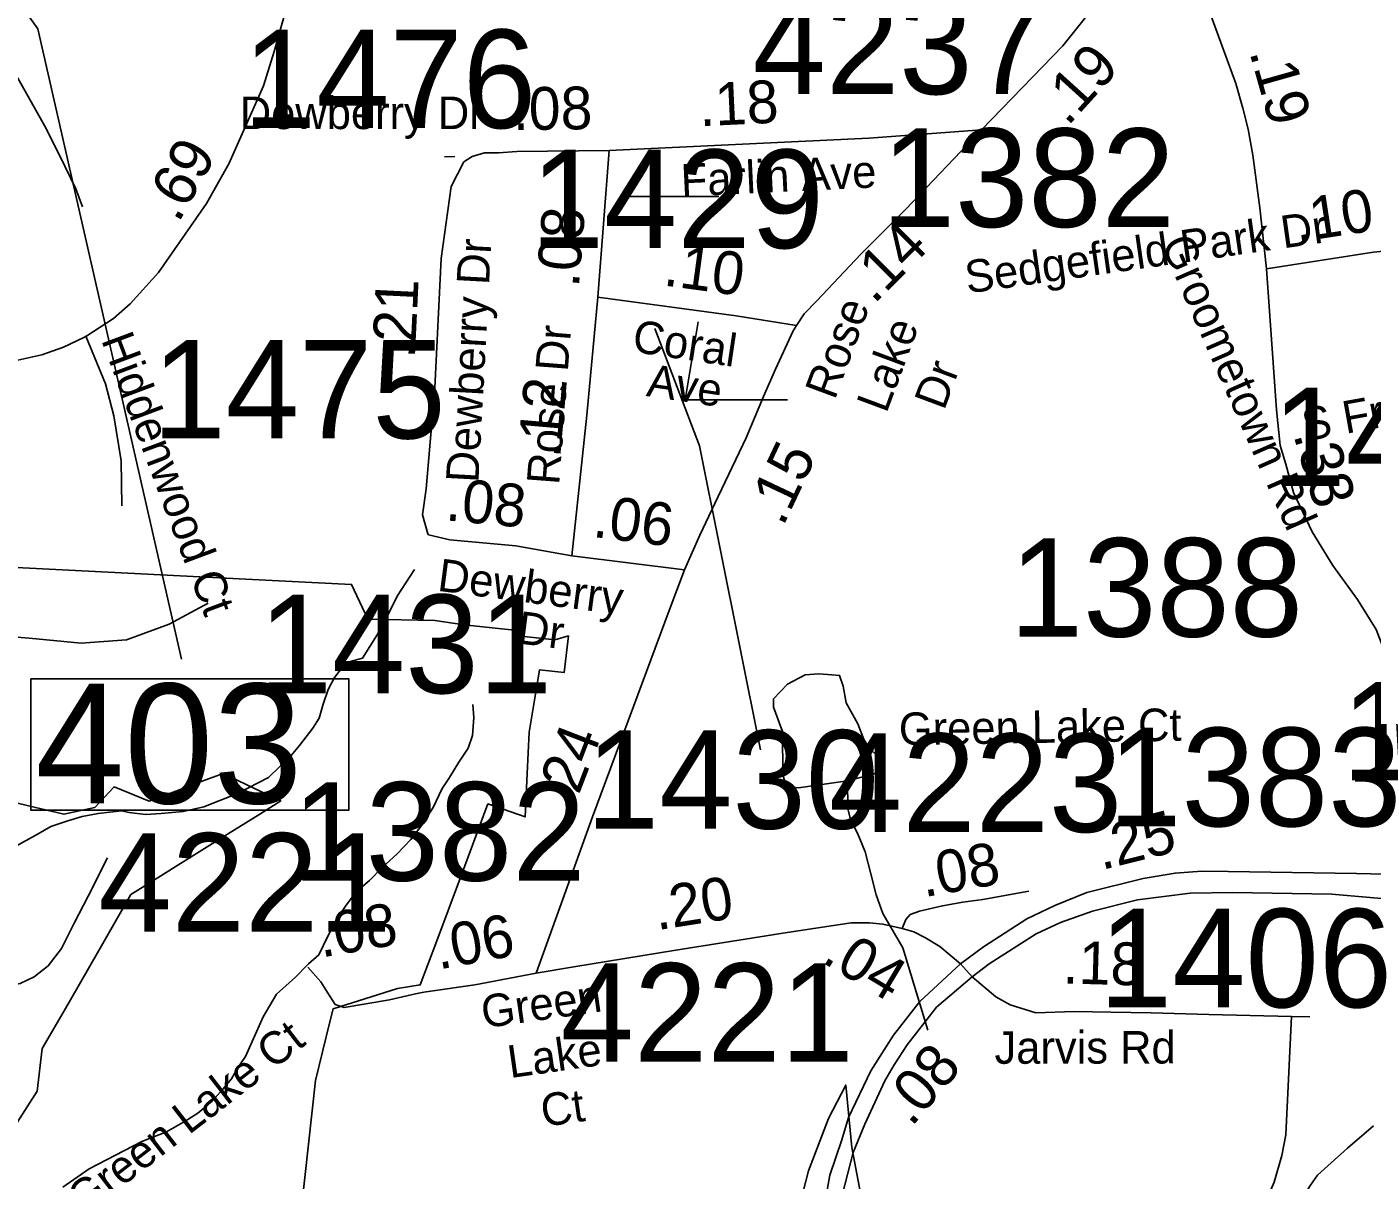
# Model space of a CAD drawing. Extents: x 1662474 to 1856135, y 779280 to 917889.
# Drawn here: x 1740276 to 1744207, y 819301 to 822671 of the extents above; entities that cross this region are included whole.
import ezdxf

# ---------------------------------------------------------------- set-up
doc = ezdxf.new("R2010")
doc.units = 0
for name, color, linetype in [('Cogo Default Point CELL', 7, 'Continuous'), ('Exist Boundary Political City Limit New', 7, 'Continuous'), ('Exist Boundary Political City Limit New Hole', 7, 'Continuous'), ('Exist Hydrographic Misc Water Feature', 7, 'Continuous'), ('Exist Hydrographic Pond Under 1500 Sq Ft', 7, 'Continuous'), ('Exist Road Non-System Type 51', 7, 'Continuous'), ('Exist Road Non-System Type 51 Label', 7, 'Continuous'), ('Exist Road Primary Interstate Ramp 1 Lane Attributed', 7, 'Continuous'), ('Exist Road Primary Interstate Service Attributed', 7, 'Continuous'), ('Exist Road Secondary Mileage Tenths English Label', 7, 'Continuous'), ('Exist Road Secondary Structure Standard Bridge Number Label', 7, 'Continuous'), ('Exist Road Secondary Type 41 Attributed', 7, 'Continuous'), ('Exist Road Secondary Type 51 Attributed', 7, 'Continuous'), ('Exist Road Secondary Type 51 Divided Attributed', 7, 'Continuous'), ('Exist Road Secondary Type 51 Label', 7, 'Continuous'), ('Map Preparation Boundary City Limit Buffer Line', 7, 'Continuous'), ('Prop DGN Element Guardrail', 7, 'Continuous')]:
    doc.layers.add(name, color=color, linetype=linetype)

msp = doc.modelspace()

# ---------------------------------------------------------------- linework, layer by layer
at = {"layer": 'Cogo Default Point CELL'}
msp.add_lwpolyline([(1742110.9, 821790.2), (1742241.6, 821446.4), (1742419.8, 820558.7)], dxfattribs=at)
at = {"layer": 'Exist Boundary Political City Limit New'}
for points in [[(1740014.4, 821103.2), (1740838.6, 821061.3)], [(1740838.6, 821061.3), (1741225, 821041.6), (1741272.1, 820940.2), (1741468.6, 820936.1), (1741553.9, 820923.3), (1741663.2, 820911.8), (1741730.4, 820904.6)], [(1741730.4, 820904.6), (1741728.8, 820889.3), (1741819.2, 820879.9), (1741858.4, 820891.2), (1741845.9, 820783.8), (1741774.4, 820792.1), (1741760.6, 820709.2), (1741743.8, 820609.8), (1741738, 820489.5), (1741731.9, 820362.4), (1741623.2, 820400.2), (1741542.9, 820185), (1741473.8, 820000), (1741425.8, 819871.3), (1741359.4, 819860.4), (1741171, 819800.8), (1741160.8, 819759.2), (1741119.6, 819591.5), (1741078.8, 819219.2)], [(1742526.6, 819199.4), (1742559.9, 819327.9), (1742618.4, 819480.3), (1742669.2, 819578.2), (1742687.2, 819395.9), (1742731.2, 819160.4)]]:
    msp.add_lwpolyline(points, dxfattribs=at)
at = {"layer": 'Exist Boundary Political City Limit New Hole'}
msp.add_lwpolyline([(1740233.8, 819447.6), (1740306, 819561), (1740321.1, 819684.9), (1740384.6, 819795.2), (1740425.8, 819866.8), (1740490.4, 819979), (1740580.2, 820135.2), (1740641.1, 820173.2), (1740717.5, 820221.1), (1740842.1, 820298.9), (1740956.4, 820370.3), (1741018.1, 820408.9), (1740959.6, 820436.8), (1740849.2, 820489.5), (1740777.9, 820462.6), (1740711.2, 820437.4), (1740633.4, 820408.1), (1740531.1, 820450.4), (1740474.4, 820390.1), (1740384.1, 820370.1), (1740280.5, 820395), (1740103, 820437.6)], dxfattribs=at)
at = {"layer": 'Exist Hydrographic Misc Water Feature'}
for points in [[(1739707.2, 823524.3), (1739706.8, 823494.8), (1739726.3, 823432.8), (1739739.8, 823390.7), (1739855, 823123.3), (1739876.8, 823078.5), (1739902.4, 823026.4), (1739977, 822882.1), (1739994.7, 822848.1), (1740016.2, 822811.5), (1740034, 822781.6), (1740059.5, 822743.3), (1740083.3, 822714.9), (1740108.9, 822684.8), (1740132.9, 822666.4), (1740192.3, 822599.5), (1740236, 822541.2), (1740249.8, 822521.2), (1740332.2, 822374.2), (1740387.1, 822264), (1740418.7, 822197.7), (1740438.2, 822145.6)], [(1741408.9, 821085.1), (1741358.5, 821007.5), (1741323.8, 820937.8), (1741299.4, 820894), (1741257, 820826.3)], [(1740237, 820273.1), (1740309.4, 820312.6), (1740345.7, 820334), (1740396, 820351), (1740438, 820363.3), (1740484.3, 820372.2), (1740552.4, 820379.9), (1740574.6, 820375.3), (1740622.3, 820369.4), (1740668.5, 820372.6), (1740732.5, 820377.8), (1740792.9, 820391.4), (1740891.2, 820430.4), (1740981.8, 820477.8), (1741048.6, 820541.2), (1741073, 820571.1), (1741111.4, 820622), (1741129.8, 820650.4), (1741142.1, 820691.9), (1741156.7, 820734.3), (1741175.2, 820770.1), (1741195.5, 820796), (1741209.6, 820813.7), (1741257, 820826.3)], [(1742673.8, 820467.7), (1742675.3, 820386.9), (1742683.3, 820354.9), (1742703.2, 820314.8), (1742726, 820259.9), (1742742.6, 820195.9), (1742758, 820134.7), (1742777.8, 820079.4)], [(1742908.9, 819738.6), (1742835.9, 819979.6), (1742777.8, 820079.4)]]:
    msp.add_lwpolyline(points, dxfattribs=at)
at = {"layer": 'Exist Hydrographic Pond Under 1500 Sq Ft'}
msp.add_lwpolyline([(1742673.8, 820467.7), (1742531.1, 820446.7), (1742496.2, 820451.3), (1742485.5, 820484.6), (1742484, 820612), (1742458.2, 820683.3), (1742458.2, 820707.5), (1742499.2, 820750), (1742550.8, 820777.3), (1742590.2, 820780.3), (1742628.1, 820777.3), (1742650.9, 820775.8), (1742661.5, 820743.9), (1742670.6, 820695.4), (1742704, 820634.7), (1742728.3, 820571.1), (1742755.6, 820545.3), (1742775.3, 820524.1), (1742775.3, 820508.9), (1742769.2, 820495.2), (1742746.5, 820486.1), (1742711.6, 820477), (1742675.2, 820467.9)], dxfattribs=at)
at = {"layer": 'Exist Road Non-System Type 51'}
msp.add_line((1741526.8, 822292.9), (1741496.4, 822291.9), dxfattribs=at)
for points in [[(1740448.2, 821767.2), (1740506.2, 821628.4), (1740530.1, 821534.4), (1740551.4, 821403.2), (1740553.5, 821271.2)], [(1739509.4, 820880.4), (1739668, 820920.2), (1739750.4, 820929.8), (1740052.2, 820904.5), (1740282.4, 820884.9), (1740435.1, 820869.6), (1740567.1, 820880.1), (1740692.1, 820925.2), (1740806.2, 820986.7)], [(1740380.9, 819280.4), (1740458.2, 819333.7), (1740611.8, 819413.8), (1740684, 819441.4), (1740738.9, 819473.1), (1740775.4, 819496.2), (1740818.6, 819532.7), (1740848.2, 819566.8), (1740874.2, 819596.4), (1740891.4, 819627.7), (1740914.9, 819662), (1740966.4, 819777.5), (1741005.8, 819843.7), (1741061.1, 819893.8), (1741095.6, 819929.2), (1741098.6, 819932.4), (1741128.9, 819959.4), (1741156.1, 820015.1), (1741179, 820058.4), (1741207.4, 820101.7), (1741238.6, 820143.4), (1741277.6, 820176.2), (1741315.4, 820215.1), (1741357.4, 820252.9), (1741398.1, 820296.2), (1741430.4, 820338.2), (1741462.9, 820389.6), (1741490, 820445), (1741511.5, 820477.2), (1741538.5, 820521.9), (1741565.6, 820562.9), (1741577.9, 820600.4), (1741581.9, 820653.1), (1741579.2, 820690.7)], [(1739897.1, 819976.6), (1739914.5, 819968.4), (1739934.4, 819958.9), (1740011.4, 819923), (1740088.1, 819889.2), (1740158.5, 819867.5), (1740213.1, 819866.1), (1740256.2, 819875.6), (1740296.9, 819894.8), (1740338.4, 819926.5), (1740377.6, 819977.4), (1740414.4, 820051.4), (1740455.6, 820130.5), (1740512, 820242.8)]]:
    msp.add_lwpolyline(points, dxfattribs=at)
at = {"layer": 'Exist Road Primary Interstate Ramp 1 Lane Attributed'}
msp.add_lwpolyline([(1744211.6, 819459.5), (1744135.4, 819393.9), (1744078.1, 819342.6), (1744047.7, 819315.4), (1744027.1, 819285.9), (1743987.5, 819222.7), (1743955.6, 819164.8), (1743928.4, 819111.7), (1743845.8, 818973.5), (1743771.1, 818861.9), (1743654.2, 818715.5), (1743464.6, 818504.7)], dxfattribs=at)
at = {"layer": 'Exist Road Primary Interstate Service Attributed'}
msp.add_lwpolyline([(1743972, 819779.1), (1743955.5, 819433.2), (1743943.8, 819372.1), (1743920.8, 819294.1), (1743871.5, 819180.2), (1743815.4, 819066.8), (1743766.4, 818974.1), (1743672.5, 818847.7), (1743581.6, 818741.5), (1743502.1, 818661.8), (1743344.8, 818523), (1743147.3, 818326.6), (1743038.6, 818237.2), (1742994.9, 818208.3), (1742925.5, 818170.5), (1742904.9, 818162.8), (1742882, 818156), (1742832.4, 818143.3), (1742778.5, 818140.1), (1742736.7, 818143.3), (1742605.2, 818182.9), (1742547.4, 818198.8)], dxfattribs=at)
at = {"layer": 'Exist Road Secondary Structure Standard Bridge Number Label'}
msp.add_lwpolyline([(1739760.1, 823434.9), (1740308.1, 822665.3), (1740727.9, 820823)], dxfattribs=at)
msp.add_lwpolyline([(1740287.8, 820765.9), (1741216.8, 820765.9), (1741216.8, 820381.8), (1740287.8, 820381.8)], close=True, dxfattribs=at)
at = {"layer": 'Exist Road Secondary Type 41 Attributed'}
msp.add_lwpolyline([(1741436, 819849.9), (1741411.6, 819845), (1741335.7, 819827.9), (1741202.9, 819804.9), (1741176.6, 819813.7), (1741154.2, 819848.6), (1741134.7, 819880.5), (1741097.5, 819923)], dxfattribs=at)
at = {"layer": 'Exist Road Secondary Type 51 Attributed'}
for p, q in [((1741977.5, 822310.5), (1741944.8, 821881.5)), ((1742198.2, 821084.1), (1741868.4, 821125.1))]:
    msp.add_line(p, q, dxfattribs=at)
for points in [[(1740223.2, 821691), (1740319.3, 821713), (1740382.6, 821735), (1740442.4, 821763.3), (1740451.6, 821767.9), (1740529.4, 821819.4), (1740578.1, 821862.3), (1740660.7, 821953), (1740800.8, 822155.4), (1740866.4, 822270.8), (1740967.2, 822499.1), (1740998.4, 822599), (1741054.3, 822796.8), (1741059.6, 822942.8), (1741055.4, 823032.1), (1741041.3, 823142.8), (1741002.7, 823301.3), (1740936.8, 823531.9), (1740892.2, 823704.3), (1740877.4, 823795.3)], [(1743066.1, 822370.6), (1743214.3, 822524.4), (1743303.5, 822615.6), (1743361.8, 822689.3), (1743420, 822766.8), (1743536.4, 822937.5), (1743572.4, 822989.4), (1743659.7, 823134.8)], [(1743898.6, 821964.3), (1743878.9, 822142.7), (1743858.5, 822295.9), (1743845, 822372.8), (1743829.4, 822434.2), (1743809.2, 822505.6), (1743728.8, 822723.9), (1743686.4, 822838.6), (1743666.4, 822901), (1743660.2, 822948.3)], [(1743066.1, 822370.6), (1742736.1, 822346.5), (1741977.5, 822310.5)], [(1742525.5, 821798.6), (1742547.9, 821832.9), (1742584.1, 821870.6), (1742713.3, 822007.4), (1742844.6, 822138.3), (1743066.1, 822370.6)], [(1741977.5, 822310.5), (1741708.3, 822306.9), (1741653.8, 822303.3), (1741613.7, 822303.3), (1741577.4, 822292.4), (1741552.8, 822277)], [(1741552.8, 822277), (1741515.5, 822205.1), (1741486.4, 821994.2), (1741468.2, 821616), (1741442.8, 821321.5), (1741431.9, 821245.1), (1741447.8, 821190)], [(1743898.6, 821964.3), (1744211.7, 822012.7), (1744419.6, 822032.9)], [(1744287.5, 820193.4), (1744286.3, 820516.4), (1744273.9, 820745.3), (1744246.4, 820838.7), (1744219, 820910.1), (1744164.1, 820997.9), (1744092.7, 821096.7), (1744032.3, 821195.6), (1743977.5, 821310.8), (1743955.5, 821393.2), (1743939, 821448.1), (1743928.1, 821552.4), (1743898.6, 821964.3)], [(1741944.8, 821881.5), (1741912, 821536), (1741868.4, 821125.1)], [(1742525.5, 821798.6), (1742348.6, 821826.9), (1741944.8, 821881.5)], [(1742198.2, 821084.1), (1742242.2, 821185.8), (1742286.7, 821277.9), (1742377.7, 821470.6), (1742428.6, 821590.6), (1742464.2, 821670.6), (1742515.4, 821783.3), (1742525.5, 821798.6)], [(1741868.4, 821125.1), (1741704.7, 821154.2), (1741511.9, 821172.4), (1741450.1, 821187), (1741447.8, 821190)], [(1741764.6, 819905), (1741929.2, 820362.1), (1742153.4, 820965.4), (1742198.2, 821084.1)], [(1742834.3, 820036.4), (1742844.4, 820062.3), (1742857.4, 820076.5), (1742884.5, 820086.5), (1742951.4, 820102.7), (1743011.4, 820113.2), (1743069.6, 820120.3), (1743204.5, 820145)], [(1742834.3, 820036.4), (1742777.7, 820049.1), (1742738.4, 820052.3), (1742684.6, 820052.3), (1742498.1, 820024.5), (1742172.3, 819972.8), (1741874.8, 819924.1), (1741764.6, 819905)], [(1743004.7, 819933), (1742944.4, 819983.2), (1742902.5, 820009.2), (1742868, 820026.3), (1742834.3, 820036.4)], [(1743038.9, 819894.4), (1743004.7, 819933)], [(1741764.6, 819905), (1741584.8, 819871.8), (1741436, 819849.9)]]:
    msp.add_lwpolyline(points, dxfattribs=at)
at = {"layer": 'Exist Road Secondary Type 51 Divided Attributed'}
for points in [[(1744287.5, 820193.4), (1744161.3, 820196.3), (1743786.3, 820202.7), (1743709.4, 820203.5), (1743631.4, 820198.1), (1743538.4, 820182.4), (1743373.7, 820141.4), (1743280.4, 820103), (1743198.1, 820064.6), (1743071.8, 819982.2), (1743004.7, 819933)], [(1743038.9, 819894.4), (1743088.3, 819932.8), (1743225.5, 820020.6), (1743296.9, 820053.6), (1743390.2, 820086.5), (1743521.9, 820119.5), (1743675.7, 820139.7), (1743799.1, 820141.4), (1744090, 820135.9), (1744279.8, 820120.2)], [(1743004.7, 819933), (1742885.2, 819823), (1742808.4, 819724.2), (1742742.5, 819619.8), (1742677.3, 819483.7), (1742657.8, 819418.7), (1742622.6, 819315.4), (1742609.7, 819244), (1742580.7, 819010.1), (1742544.7, 818561.4), (1742522.6, 818306.3), (1742501.9, 818215.4)], [(1742547.4, 818198.8), (1742571, 818301), (1742596.1, 818576.1), (1742626.2, 818979.4), (1742643.9, 819167.8), (1742658.1, 819256.9), (1742690.5, 819381.5), (1742724.5, 819464.2), (1742783.5, 819591.1), (1742810.7, 819637.8), (1742848.5, 819696.2), (1742934.6, 819806.5), (1743038.9, 819894.4)], [(1743972, 819779.1), (1743729.9, 819784.6), (1743561.9, 819789.3), (1743444.1, 819791.7), (1743336.2, 819793.3), (1743224.2, 819789.6), (1743149.6, 819813.1), (1743107.7, 819836.6), (1743038.9, 819894.4)], [(1743972, 819779.1), (1744025.7, 819777.9)]]:
    msp.add_lwpolyline(points, dxfattribs=at)
at = {"layer": 'Exist Road Secondary Type 51 Label'}
for points in [[(1742298, 822175.8), (1742037.5, 822175.8)], [(1742298, 822175.8), (1742037.5, 822175.8)], [(1742498.7, 821580.8), (1742200.1, 821580.8), (1742238.2, 821809.7)]]:
    msp.add_lwpolyline(points, dxfattribs=at)
at = {"layer": 'Map Preparation Boundary City Limit Buffer Line'}
for points in [[(1740014.4, 821103.2), (1740838.6, 821061.3)], [(1740838.6, 821061.3), (1741225, 821041.6), (1741272.1, 820940.2), (1741468.6, 820936.1), (1741553.9, 820923.3), (1741663.2, 820911.8), (1741730.4, 820904.6)], [(1741730.4, 820904.6), (1741728.8, 820889.3), (1741819.2, 820879.9), (1741858.4, 820891.2), (1741845.9, 820783.8), (1741774.4, 820792.1), (1741760.6, 820709.2), (1741743.8, 820609.8), (1741738, 820489.5), (1741731.9, 820362.4), (1741623.2, 820400.2), (1741542.9, 820185), (1741473.8, 820000), (1741425.8, 819871.3), (1741359.4, 819860.4), (1741171, 819800.8), (1741160.8, 819759.2), (1741119.6, 819591.5), (1741078.8, 819219.2)], [(1740233.8, 819447.6), (1740306, 819561), (1740321.1, 819684.9), (1740384.6, 819795.2), (1740425.8, 819866.8), (1740490.4, 819979), (1740580.2, 820135.2), (1740641.1, 820173.2), (1740717.5, 820221.1), (1740842.1, 820298.9), (1740956.4, 820370.3), (1741018.1, 820408.9), (1740959.6, 820436.8), (1740849.2, 820489.5), (1740777.9, 820462.6), (1740711.2, 820437.4), (1740633.4, 820408.1), (1740531.1, 820450.4), (1740474.4, 820390.1), (1740384.1, 820370.1), (1740280.5, 820395), (1740103, 820437.6)], [(1742526.6, 819199.4), (1742559.9, 819327.9), (1742618.4, 819480.3), (1742669.2, 819578.2), (1742687.2, 819395.9), (1742731.2, 819160.4)]]:
    msp.add_lwpolyline(points, dxfattribs=at)

# ---------------------------------------------------------------- texts
at = {"layer": 'Cogo Default Point CELL'}
for s, p in [('4237', (1742396.9, 822474.7)), ('1476', (1740907.3, 822375.4)), ('1382', (1742774.2, 822086.4)), ('1429', (1741748.4, 822024.6)), ('1475', (1740643, 821468.3)), ('1403', (1743915.9, 821329.2)), ('1388', (1743148.4, 820888.9)), ('1431', (1740953.7, 820723.8)), ('1129', (1744118.7, 820468.9)), ('1430', (1741909.6, 820327.6)), ('1383', (1743436.2, 820334.7)), ('4223', (1742620.1, 820318)), ('1382', (1741051.9, 820175.7)), ('4221', (1740485.1, 820026.6)), ('1406', (1743408.9, 819805.6)), ('4221', (1741836, 819646.5))]:
    msp.add_text(s, height=288, dxfattribs=at).set_placement(p)
at = {"layer": 'Exist Road Non-System Type 51 Label'}
for s, rotation, p in [('Hiddenwood Ct', 290.5454, (1740492.4, 821756.7)), ('Green Lake Ct', 37.7111, (1740441.9, 819193.7))]:
    msp.add_text(s, height=95, rotation=rotation, dxfattribs=at).set_placement(p)
at = {"layer": 'Exist Road Secondary Mileage Tenths English Label'}
for s, rotation, p in [('.19', 47.8373, (1743317.4, 822378.6)), ('.18', 2.7162, (1742242.7, 822380.8)), ('.08', 85.4517, (1741889, 821907.6)), ('.14', 44.9133, (1742751.5, 821859.3)), ('.10', 352.3071, (1742133.3, 821916)), ('.12', 85.0175, (1741834.3, 821409)), ('.15', 64.738, (1742485.7, 821208.2)), ('.33', 286.3968, (1743976.5, 821479.4)), ('.08', 354.6129, (1741497.2, 821229.3)), ('.24', 68.9352, (1741872, 820381.3)), ('.08', 10.0075, (1742897.6, 820127.2)), ('.04', 329.0455, (1742595.4, 819939.4)), ('.08', 49.5638, (1742861.2, 819453.7))]:
    msp.add_text(s, height=125, rotation=rotation, dxfattribs=at).set_placement(p)
at = {"layer": 'Exist Road Secondary Structure Standard Bridge Number Label'}
msp.add_text('403', height=350, dxfattribs=at).set_placement((1740300.3, 820401.6))
at = {"layer": 'Exist Road Secondary Type 51 Label'}
msp.add_text('Dewberry Dr', height=95, dxfattribs=at).set_placement((1740898.2, 822372.6))
for s, rotation, p in [('Farlin Ave', 2.7165, (1742189.1, 822175.2)), ('Sedgefield Park Dr', 8.1347, (1743024.6, 821891.9)), ('Dewberry Dr', 86.9129, (1741595.4, 821337.6)), ('Groometown Rd', 293.7688, (1743588.6, 822037.9)), ('Rose', 69.607, (1742636.8, 821578.2)), ('Rose Dr', 85.6267, (1741831.4, 821331)), ('Coral', 351.4893, (1742042.1, 821722.2)), (' Lake', 69.607, (1742775.4, 821506.3)), (' Ave', 351.4893, (1742048.9, 821597.9)), (' Dr', 69.607, (1742943.9, 821514.7)), ('S Fremont Dr', 10.2344, (1744011.8, 821460.4)), ('Dewberry', 352.5233, (1741473.2, 821023.5)), (' Dr', 352.5233, (1741671.2, 820874.5)), ('Green Lake Ct', 0.9133, (1742824.9, 820571.8)), ('Green', 8.1335, (1741610.9, 819744.2)), (' Lake', 8.1335, (1741653.3, 819593.6)), ('Jarvis Rd', 0.0957, (1743103.9, 819640.6)), (' Ct', 8.1335, (1741750.1, 819450.9))]:
    msp.add_text(s, height=95, rotation=rotation, dxfattribs=at).set_placement(p)
at = {"layer": 'Prop DGN Element Guardrail'}
for s, rotation, p in [('.19', 285.7967, (1743848, 822598.1)), ('.08', 0.7739, (1741697, 822369.3)), ('.69', 60.7443, (1740718.6, 822095.6)), ('.10', 8.7919, (1743988, 822041.4)), ('.21', 87.2463, (1741409.7, 821700.5)), ('.06', 352.9004, (1741926.7, 821180.9)), ('.25', 13.9655, (1743416.4, 820206.5)), ('.20', 9.0172, (1742117.3, 820030.7)), ('.08', 9.8336, (1741136.6, 819950.8)), ('.06', 10.4653, (1741479.2, 819915.8)), ('.18', 358.3981, (1743302, 819875.6))]:
    msp.add_text(s, height=125, rotation=rotation, dxfattribs=at).set_placement(p)

doc.saveas('drawing.dxf')
